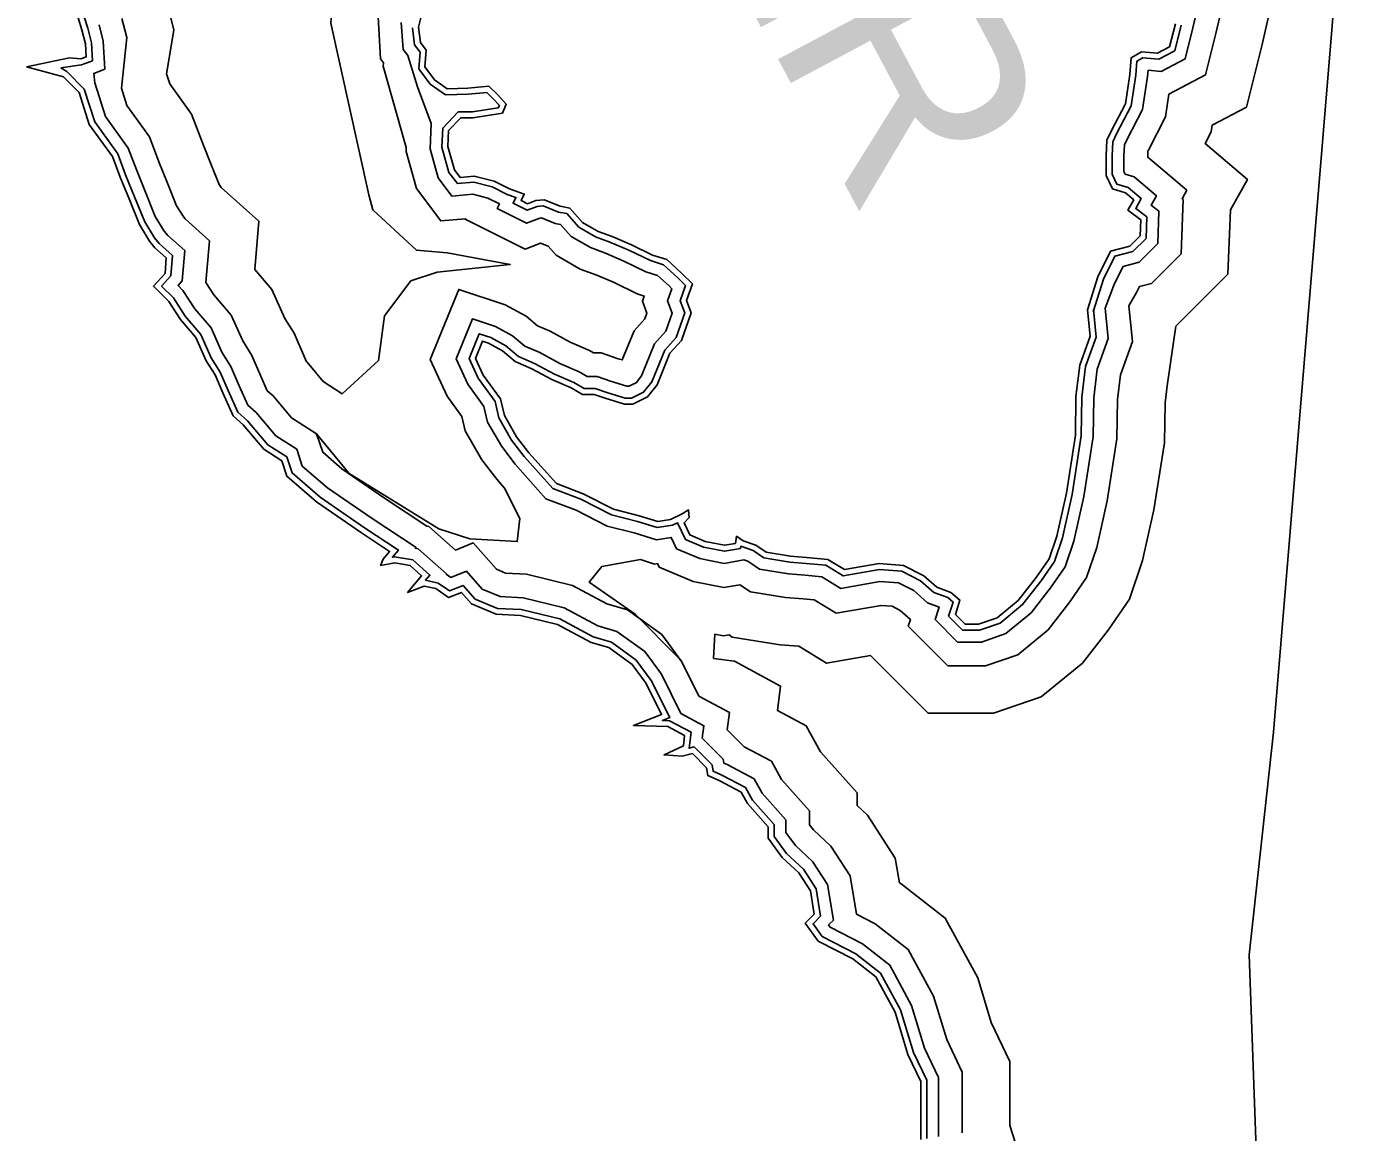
# Model space of a CAD drawing. Extents: x 2104537 to 2336408, y 34176 to 229611.
# Drawn here: x 2310495 to 2315608, y 157014 to 161290 of the extents above; entities that cross this region are included whole.
import ezdxf

# ---------------------------------------------------------------- set-up
doc = ezdxf.new("R2010")
doc.units = 0
for name, color, linetype in [('Exist Boundary Political CountyLine', 7, 'Continuous'), ('Exist Hydrographic Buffer Line', 7, 'Continuous'), ('Exist Hydrographic River Shore', 7, 'Continuous'), ('Exist Hydrographic River Shore Label', 7, 'Continuous')]:
    doc.layers.add(name, color=color, linetype=linetype)

msp = doc.modelspace()

# ---------------------------------------------------------------- linework, layer by layer
at = {"layer": 'Exist Boundary Political CountyLine'}
msp.add_lwpolyline([(2313003.6, 180799.5), (2315382.1, 177993.9), (2314179.2, 167721.2), (2314074.7, 167198.8), (2314144.3, 166676.3), (2314579.5, 166032), (2315320.8, 164453.7), (2315408.1, 164067), (2315607.7, 162054.2), (2315317.3, 158562.2), (2315224, 157700.8), (2315268.2, 156449.7)], dxfattribs=at)
at = {"layer": 'Exist Hydrographic Buffer Line'}
for points in [[(2310798, 162638.9), (2310843.3, 162578.1), (2310835.3, 162433.6), (2310837, 162419.6), (2310842.3, 162353.4), (2310853.5, 162313.1), (2310878.9, 162201.7), (2310878.9, 162093.5), (2310880.1, 162061.5), (2310899, 161993.7), (2310919.3, 161954.3), (2310941.6, 161860.5), (2310971.2, 161821.1), (2310972.6, 161767.4), (2311039.8, 161397.8), (2311039.8, 161377.7), (2311041.6, 161372), (2311065.6, 161275.9)], [(2314667.1, 160200.9), (2314702.3, 160296.2), (2314735.6, 160362.7), (2314797.9, 160379.4), (2314869.7, 160451.2), (2314874.7, 160576.3), (2314844.4, 160599), (2314865, 160635.7), (2314778.4, 160709), (2314744.3, 160719.3), (2314739.3, 160729.7), (2314739.3, 160789.7), (2314741.1, 160833.1), (2314751.7, 160854.2), (2314811.3, 160969.4), (2314830.7, 161097.3), (2314832.5, 161120.8), (2314883.3, 161116.8), (2314975.4, 161165.2), (2315005.3, 161285.1), (2315032.1, 161400)], [(2311678, 161375.2), (2311673, 161303.4), (2311819.6, 160639), (2311835.5, 160581.8), (2312003.7, 160425), (2312122.8, 160415.1), (2312365.9, 160370.4), (2312083.1, 160340.6), (2311982.3, 160307.3), (2311879.7, 160171.8), (2311856.5, 159998.2)], [(2314758.5, 160209.8), (2314787.8, 160261.9), (2314799.2, 160284.6), (2314845.4, 160297), (2314960, 160411.7), (2314968.4, 160620.8), (2314964, 160624.2), (2314982.3, 160656.8), (2314831.2, 160784.7), (2314831.2, 160787.8), (2314832.1, 160809.6), (2314833.6, 160812.6), (2314899.8, 160940.6), (2314913.2, 161028.7), (2315054.6, 161103.1), (2315094.6, 161263.5), (2315123.9, 161389.5)], [(2314940.5, 160132.2), (2315140.8, 160332.6), (2315150.7, 160581.4), (2315216.8, 160699), (2315053.3, 160837.4), (2315076.9, 160883), (2315080.9, 160909.3), (2315212.9, 160978.8), (2315273.3, 161220.4), (2315307.6, 161368.4)], [(2310718.3, 161327.1), (2310732.3, 161283.6), (2310746.4, 161227.1), (2310750.5, 161157.1), (2310708.9, 161142.2), (2310628.2, 161130.5)], [(2310776.5, 161296.3), (2310792, 161234.1), (2310798.4, 161125.4)], [(2310864.9, 161321.5), (2310883.2, 161248), (2310862.5, 161051.8)], [(2311855.7, 161328.4), (2311864.4, 161165.7), (2311876, 161150.2), (2311875, 161137.3), (2311964.2, 160822.7), (2311963.6, 160807.1), (2312003.3, 160664.3), (2312097.6, 160538.5), (2312193.3, 160547.2), (2312192.4, 160545.5), (2312424.4, 160429.5), (2312483.6, 160452.2), (2312513.1, 160440.4), (2312543.8, 160406.6), (2312637.2, 160352.1), (2312700.8, 160329), (2312767.6, 160300), (2312856.8, 160256.7), (2312884.1, 160248), (2312877.4, 160228.5), (2312894.7, 160181.5), (2312887.1, 160159.8), (2312845.3, 160113.3), (2312799.4, 160000.8), (2312782.9, 160005.8), (2312718.4, 160028.6), (2312687.9, 160028.6), (2312672.8, 160037), (2312597.9, 160069.4), (2312520.4, 160111.9), (2312471.1, 160132.8), (2312427.7, 160169.8), (2312346, 160214.3), (2312167.1, 160274), (2312056.7, 160002.8), (2312122.4, 159860.4), (2312179.4, 159782.3), (2312192.3, 159726.4), (2312256.5, 159614.9), (2312313.7, 159539.5), (2312344.5, 159505.2)], [(2311944.5, 161305.1), (2311952.5, 161201.3), (2311970.2, 161177.6), (2312007.3, 161057.1), (2312059.9, 160914.6), (2312056, 160817.8), (2312087.2, 160705.6), (2312140.3, 160634.6), (2312221.3, 160642), (2312279.6, 160627), (2312324.6, 160604.4), (2312315.6, 160586.6), (2312429.2, 160529.8), (2312480.5, 160549.5), (2312486.7, 160549.9), (2312539.7, 160528.7), (2312560.8, 160524.5), (2312602.3, 160478.8), (2312676.4, 160435.6), (2312734.8, 160414.4), (2312806, 160383.5), (2312891, 160342.3), (2312935.9, 160328), (2312980.6, 160287.1), (2312991.2, 160276.5), (2312974.9, 160229.5), (2312992.3, 160182.4), (2312967.7, 160112.1), (2312924.3, 160063.8), (2312873.8, 159940.1), (2312852.6, 159913.1), (2312824.1, 159899.5), (2312817.6, 159899.5), (2312754.4, 159918.4), (2312702.7, 159936.7), (2312664.1, 159936.7), (2312632.1, 159954.5), (2312557.5, 159986.8), (2312480.3, 160029.2), (2312422.3, 160053.7), (2312375.3, 160093.7), (2312309.2, 160129.8), (2312219.8, 160159.6), (2312156.8, 160005.1), (2312202, 159907.2), (2312264.7, 159821.2), (2312278.7, 159760.4), (2312333.2, 159665.8), (2312384.6, 159598), (2312504.3, 159464.4), (2312620.7, 159420), (2312740.9, 159358.6), (2312845.9, 159332.3), (2312931.1, 159305.9), (2312988.8, 159314.5), (2313009.5, 159270.8), (2313099.8, 159233.2), (2313193.6, 159214.4), (2313269.5, 159227.8), (2313284.5, 159222.5), (2313329.5, 159191.6), (2313441.8, 159173.8), (2313506.1, 159168.7), (2313571.5, 159162.7), (2313644.5, 159117.8), (2313795.6, 159144.4), (2313867.7, 159138.7), (2313926.8, 159109.2), (2313979.4, 159061.8), (2314024.3, 159045.4), (2314009.3, 158997.2), (2314096.1, 158910.3), (2314188.3, 158910.3), (2314282.8, 158942.9), (2314380.2, 159022.6), (2314455.7, 159119.7), (2314511.8, 159201.1), (2314545.8, 159300.5), (2314584.4, 159472.7), (2314620.2, 159704.3), (2314622.7, 159854.3), (2314636.2, 159964.8), (2314678.5, 160083.8), (2314667.1, 160200.9)], [(2314620.4, 160187.4), (2314659.6, 160313.4), (2314703.7, 160401.8), (2314774.1, 160420.6), (2314824.5, 160471), (2314827.8, 160554.1), (2314784.7, 160586.4), (2314806.4, 160625.1), (2314756, 160667.8), (2314711.6, 160681.1), (2314693.4, 160719.4), (2314693.4, 160790.7), (2314695.7, 160844.8), (2314710.8, 160875), (2314767, 160983.7), (2314785.1, 161102.5), (2314789.1, 161155.7), (2314812, 161168.5), (2314873.7, 161163.6), (2314935.8, 161196.3), (2314960.7, 161295.8)], [(2311065.6, 161275.9), (2311037.5, 161107.8), (2311050, 161068.4), (2311134.3, 160951.3), (2311178.3, 160834), (2311211.6, 160753.1), (2311241, 160679.6), (2311248.3, 160667.6), (2311393.8, 160538.2), (2311378.2, 160350.9), (2311444.7, 160273.3), (2311494.5, 160161.3), (2311530.4, 160104.8), (2311570.3, 160011.7), (2311578.2, 159993.8), (2311580.6, 159991.8), (2311643.4, 159917.2), (2311716.8, 159870), (2311856.5, 159998.2)], [(2311988.4, 161284.7), (2311996.6, 161219.1), (2312017.4, 161191.3), (2312012.4, 161126.8), (2312057, 161067.3), (2312115.9, 161026.1), (2312203.6, 161028.8), (2312275.4, 161035.4), (2312299.7, 161011), (2312324, 160985), (2312320, 160975.7), (2312220.3, 160960.5), (2312165, 160960.5), (2312105.1, 160897.5), (2312102.2, 160823.2), (2312129.1, 160726.2), (2312161.7, 160682.7), (2312225.1, 160688.5), (2312295.8, 160670.2), (2312354.5, 160640.9), (2312388.2, 160629.1), (2312377.3, 160607.1), (2312431.7, 160579.9), (2312470.2, 160594.7), (2312493.8, 160596.6), (2312552.8, 160572.9), (2312584.7, 160566.6), (2312631.6, 160514.9), (2312695.9, 160477.4), (2312751.8, 160457), (2312825.2, 160425.2), (2312908.1, 160385), (2312959.4, 160368.7), (2313012.4, 160320.3), (2313044, 160288.6), (2313023.7, 160229.9), (2313041, 160182.8), (2313008.1, 160088.2), (2312963.8, 160039), (2312913.9, 159916.7), (2312882, 159876.3), (2312834.5, 159853.5), (2312810.8, 159853.5), (2312740.2, 159874.7), (2312694.8, 159890.8), (2312652.2, 159890.8), (2312611.7, 159913.2), (2312537.2, 159945.5), (2312460.3, 159987.8), (2312397.9, 160014.2), (2312349.2, 160055.6), (2312290.7, 160087.5), (2312246.1, 160102.4), (2312206.9, 160006.2), (2312241.8, 159930.6), (2312307.4, 159840.7), (2312321.9, 159777.4), (2312371.5, 159691.3), (2312420.1, 159627.3), (2312531.1, 159503.3), (2312639.3, 159462.1), (2312757.2, 159401.9), (2312858.3, 159376.6), (2312934.7, 159352.8), (2312993.1, 159361.6), (2313012.7, 159371.4), (2313043.5, 159306.4), (2313113.3, 159277.3), (2313194.2, 159261.1), (2313256.3, 159272.1), (2313257.9, 159280.5), (2313305.5, 159263.8), (2313347, 159235.3), (2313447.2, 159219.5), (2313510, 159214.5), (2313586.4, 159207.5), (2313653.7, 159166), (2313793.4, 159190.6), (2313880.3, 159183.8), (2313952.9, 159147.5), (2314003.5, 159101.9), (2314058.3, 159081.9), (2314078.4, 159064.7), (2314061.4, 159010), (2314115.2, 158956.2), (2314180.6, 158956.2), (2314260.1, 158983.7), (2314347.1, 159054.9), (2314418.6, 159146.8), (2314470.4, 159221.9), (2314501.6, 159313), (2314539.2, 159481.3), (2314574.3, 159708.2), (2314576.8, 159857.5), (2314591.2, 159975.4), (2314631.8, 160089.6), (2314621.4, 160196.4)], [(2310628.2, 161130.5), (2310651.3, 161115.7), (2310719, 161047.9), (2310759.3, 160922), (2310848.3, 160798.3), (2310879, 160716.4), (2310913.6, 160632.2), (2310952.6, 160534.6), (2310990.6, 160473), (2311008.3, 160450.8), (2311060.1, 160404.7), (2311053.5, 160326), (2311018.3, 160286.8), (2311064.1, 160240.9), (2311109.3, 160170.7), (2311170, 160099.8), (2311210.3, 160009), (2311245.1, 159954.2), (2311275.6, 159883.2), (2311313.2, 159798.6), (2311350.4, 159766), (2311428.6, 159673), (2311502, 159625.8), (2311522.4, 159564.5), (2311630.8, 159470.2), (2311803.2, 159351.9), (2311933.6, 159265.9), (2311910.3, 159237.9), (2311919.2, 159239.5), (2311989.2, 159227.9), (2312055.6, 159168.9), (2312038.9, 159149.2), (2312087.6, 159138.4), (2312130.7, 159108.1), (2312183.8, 159129.4), (2312230.8, 159076.5), (2312316.5, 159040.4), (2312408.9, 159035.5), (2312557.7, 158999.6), (2312687.2, 158929.8), (2312758.1, 158909.6), (2312853.6, 158840.5), (2312911.5, 158761.6), (2312983.2, 158618.1), (2312954.5, 158607.1), (2312982.3, 158606), (2313065.4, 158561.3), (2313057.7, 158499.5), (2313077.4, 158504.5), (2313146.4, 158435.5), (2313150.6, 158410.6), (2313184.6, 158395.5), (2313275.7, 158347.2), (2313302.6, 158298.8), (2313386.1, 158204.8), (2313386.1, 158158.9), (2313434.9, 158092.3), (2313499.9, 158032.2), (2313548.7, 157956.3), (2313566.3, 157850.6), (2313537, 157821.3), (2313572.1, 157772.1), (2313703, 157704.2), (2313797.8, 157630.5), (2313875.6, 157487.7), (2313925.4, 157323.2), (2313976.5, 157215.9), (2313976.5, 156990.9)], [(2310798.4, 161125.4), (2310755.9, 161108.8), (2310759.4, 161072.5), (2310800.9, 160942.9), (2310889.2, 160820.2), (2310921.8, 160733.2), (2310956.2, 160649.5), (2310993.8, 160555.3), (2311028.2, 160499.5), (2311041.7, 160482.5), (2311107.8, 160423.8), (2311098, 160306.8), (2311081.5, 160288.5), (2311100.1, 160269.9), (2311146.2, 160198.2), (2311209.2, 160124.6), (2311250.9, 160030.7), (2311285.9, 159975.7), (2311317.7, 159901.5), (2311351, 159826.5), (2311383.3, 159798.3), (2311459.3, 159707.9), (2311540.5, 159655.7), (2311562, 159590.9), (2311659, 159506.6), (2311828.8, 159390), (2312001.8, 159276), (2311999.1, 159272.8), (2312009.8, 159271), (2312119.6, 159173.4), (2312118.8, 159172.5), (2312136.7, 159160), (2312196.7, 159184), (2312258.2, 159114.8), (2312327, 159085.8), (2312415.6, 159081.2), (2312574.3, 159042.8), (2312704.6, 158972.6), (2312778.5, 158951.5), (2312886.4, 158873.5), (2312950.8, 158785.6), (2313026.3, 158634.5), (2313114.8, 158586.8), (2313108.8, 158538.1), (2313189.3, 158457.5), (2313191.8, 158442.5), (2313204.7, 158436.8), (2313309.2, 158381.4), (2313340.3, 158325.5), (2313432, 158222.3), (2313432, 158173.9), (2313469.3, 158123), (2313535.4, 158062), (2313592.5, 157973.2), (2313615.5, 157834.9), (2313597, 157816.3), (2313603.1, 157807.8), (2313727.9, 157743), (2313833.5, 157660.8), (2313918.2, 157505.5), (2313968.3, 157339.9), (2314022.4, 157226.2), (2314022.4, 156998)], [(2310862.5, 161051.8), (2310883.9, 160984.7), (2310970.9, 160863.9), (2311007.3, 160766.8), (2311041.3, 160684), (2311076.2, 160596.8), (2311103.5, 160552.4), (2311108.6, 160546), (2311203.1, 160461.9), (2311189.7, 160300.5), (2311220.1, 160253.1), (2311287.7, 160174.2), (2311332.1, 160074.3), (2311367.4, 160018.7), (2311401.9, 159938.3), (2311426.8, 159882.2), (2311449, 159862.8), (2311520.7, 159777.6), (2311617.4, 159715.4), (2311743.2, 159561.9), (2312090.5, 159348.4), (2312209.6, 159308.7), (2312393.2, 159298.8), (2312403.1, 159388.1), (2312344.5, 159505.2)], [(2310862.5, 161051.8), (2310883.9, 160984.7), (2310970.9, 160863.9), (2311007.3, 160766.8), (2311041.3, 160684), (2311076.2, 160596.8), (2311103.5, 160552.4), (2311108.6, 160546), (2311203.1, 160461.9), (2311189.7, 160300.5), (2311220.1, 160253.1), (2311287.7, 160174.2), (2311332.1, 160074.3), (2311367.4, 160018.7), (2311401.9, 159938.3), (2311426.8, 159882.2), (2311449, 159862.8), (2311520.7, 159777.6), (2311617.4, 159715.4), (2311641.3, 159643.8), (2311715.3, 159579.4), (2311880.1, 159466.3), (2312043.5, 159358.5), (2312051.1, 159357.2), (2312153.9, 159265.8), (2312222.5, 159293.3), (2312313, 159191.4), (2312347.8, 159176.7), (2312428.9, 159172.4), (2312607.4, 159129.3), (2312739.4, 159058.2), (2312819.2, 159035.4), (2312951.9, 158939.5), (2313029.5, 158833.6), (2313095.5, 158701.6), (2313213.8, 158637.8), (2313205.5, 158571.3), (2313271.2, 158505.5), (2313376.3, 158449.8), (2313415.7, 158379), (2313523.9, 158257.2), (2313523.9, 158204), (2313538.2, 158184.5), (2313606.3, 158121.5), (2313680, 158006.9), (2313704.7, 157858.5), (2313777.7, 157820.7), (2313905, 157721.6), (2314003.4, 157541.2), (2314054.3, 157373.1), (2314114.3, 157247), (2314114.3, 157012.2)], [(2312869.3, 159228.8), (2312923.9, 159211.9), (2312935, 159213.6), (2312941.6, 159199.6), (2313072.9, 159144.9), (2313192.6, 159120.9), (2313254.3, 159131.8), (2313294.6, 159104.1), (2313431, 159082.5), (2313498.3, 159077.2), (2313541.7, 159073.2), (2313626, 159021.3), (2313800, 159051.9), (2313842.6, 159048.5), (2313874.5, 159032.6), (2313913.3, 158997.7), (2313905.1, 158971.5), (2314058.1, 158818.4), (2314203.7, 158818.4), (2314328.3, 158861.4), (2314446.4, 158958.1), (2314529.8, 159065.4), (2314594.6, 159159.3), (2314634.4, 159275.5), (2314674.7, 159455.7), (2314711.9, 159696.5), (2314714.4, 159848), (2314726.1, 159943.6), (2314771.9, 160072.4), (2314758.5, 160209.8)], [(2313157.6, 158940.6), (2313190.4, 158934), (2313212.1, 158937.8), (2313224.8, 158929.1), (2313409.3, 158900), (2313482.1, 158894.1), (2313589.1, 158828.2), (2313758.7, 158858.1), (2313981.9, 158634.7), (2314234.5, 158634.7), (2314419.3, 158698.5), (2314578.8, 158829), (2314678.1, 158956.8), (2314760.2, 159075.9), (2314811.5, 159225.5), (2314855.3, 159421.6), (2314895.4, 159680.9), (2314898, 159835.2), (2314906.1, 159901.2), (2314940.5, 160132.2)], [(2312869.3, 159228.8), (2312720.6, 159202), (2312671, 159142.4), (2312849.6, 159018.3), (2313019.8, 158846.9), (2313029.5, 158833.6), (2313095.5, 158701.6), (2313213.8, 158637.8), (2313205.5, 158571.3), (2313271.2, 158505.5), (2313376.3, 158449.8), (2313415.7, 158379), (2313523.9, 158257.2), (2313523.9, 158204), (2313538.2, 158184.5), (2313606.3, 158121.5), (2313680, 158006.9), (2313704.7, 157858.5), (2313777.7, 157820.7), (2313905, 157721.6), (2314003.4, 157541.2), (2314054.3, 157373.1), (2314114.3, 157247), (2314114.3, 157012.2)], [(2313157.6, 158940.6), (2313152.3, 158847), (2313233.8, 158835.7), (2313411.7, 158739.9), (2313399.9, 158645.3), (2313510.5, 158586.7), (2313566.5, 158485.8), (2313707.6, 158327), (2313707.6, 158278.1), (2313748.2, 158240.6), (2313855, 158074.4), (2313870.8, 157979.3), (2313877.2, 157976), (2314048, 157843.1), (2314173.7, 157612.5), (2314226.1, 157439.6), (2314298, 157288.5), (2314298, 157040.8), (2314361.8, 156840.3)]]:
    msp.add_lwpolyline(points, dxfattribs=at)
at = {"layer": 'Exist Hydrographic River Shore'}
for points in [[(2310695.3, 161323.5), (2310710.2, 161277.3), (2310723.6, 161223.6), (2310726.6, 161172.9), (2310705.7, 161165.5), (2310662.5, 161168.5), (2310495.4, 161134.9)], [(2312023.6, 161334.7), (2312011.1, 161287.5)], [(2314598.5, 160194.2), (2314638.2, 160322), (2314687.8, 160421.3), (2314762.2, 160441.2), (2314801.9, 160480.9), (2314804.4, 160542.9), (2314754.8, 160580.2), (2314777.1, 160619.9), (2314744.9, 160647.2), (2314695.2, 160662.1), (2314670.4, 160714.2), (2314670.4, 160791.1), (2314672.9, 160850.7), (2314690.3, 160885.5), (2314744.9, 160990.9), (2314762.2, 161105.1), (2314767.2, 161169.7), (2314806.9, 161192), (2314868.9, 161187), (2314916, 161211.8), (2314938.4, 161301.2)], [(2312011.1, 161287.5), (2312018.6, 161228), (2312040.9, 161198.2), (2312036, 161133.7), (2312073.2, 161084), (2312122.8, 161049.3), (2312202.2, 161051.8), (2312284, 161059.2), (2312316.3, 161026.9), (2312351, 160989.7), (2312336.1, 160954.9), (2312222, 160937.6), (2312174.9, 160937.6), (2312127.7, 160887.9), (2312125.3, 160825.9), (2312150.1, 160736.5), (2312172.4, 160706.7), (2312227, 160711.7), (2312303.9, 160691.8), (2312363.4, 160662.1), (2312420.5, 160642.2), (2312408.1, 160617.4), (2312432.9, 160605), (2312465.1, 160617.4), (2312497.4, 160619.9), (2312559.4, 160595), (2312596.6, 160587.6), (2312646.2, 160533), (2312705.7, 160498.2), (2312760.3, 160478.4), (2312834.7, 160446.1), (2312916.6, 160406.4), (2312971.2, 160389), (2313028.2, 160336.9), (2313070.4, 160294.7), (2313048.1, 160230.2), (2313065.4, 160183), (2313028.2, 160076.3), (2312983.6, 160026.6), (2312934, 159905), (2312896.8, 159857.9), (2312839.7, 159830.6), (2312807.4, 159830.6), (2312733, 159852.9), (2312690.9, 159867.8), (2312646.2, 159867.8), (2312601.6, 159892.6), (2312527.1, 159924.9), (2312450.2, 159967.1), (2312385.7, 159994.4), (2312336.1, 160036.6), (2312281.5, 160066.4), (2312259.2, 160073.8), (2312231.9, 160006.8), (2312261.7, 159942.3), (2312328.7, 159850.4), (2312343.6, 159785.9), (2312390.7, 159704), (2312437.8, 159641.9), (2312544.5, 159522.8), (2312648.7, 159483.1), (2312765.3, 159423.5), (2312864.5, 159398.7), (2312936.4, 159376.3), (2312986.1, 159383.8), (2313030.7, 159406.1), (2313055.5, 159421), (2313058, 159391.2), (2313038.2, 159371.4), (2313060.5, 159324.2), (2313120, 159299.4), (2313194.4, 159284.5), (2313236.6, 159291.9), (2313241.6, 159319.2), (2313266.4, 159301.9), (2313316, 159284.5), (2313355.7, 159257.2), (2313449.9, 159242.3), (2313512, 159237.3), (2313593.8, 159229.9), (2313658.3, 159190.2), (2313792.3, 159213.8), (2313886.5, 159206.3), (2313965.9, 159166.6), (2314015.5, 159121.9), (2314070.1, 159102.1), (2314104.8, 159072.3), (2314087.5, 159016.4), (2314124.7, 158979.2), (2314176.8, 158979.2), (2314248.7, 159004), (2314330.6, 159071), (2314400, 159160.4), (2314449.7, 159232.4), (2314479.4, 159319.2), (2314516.6, 159485.5), (2314551.4, 159710.2), (2314553.8, 159859.1), (2314568.7, 159980.7), (2314608.4, 160092.4), (2314598.5, 160194.2)], [(2310495.4, 161134.9), (2310639.3, 161095.2), (2310698.9, 161035.6), (2310738.6, 160911.5), (2310827.9, 160787.4), (2310857.6, 160708), (2310892.4, 160623.6), (2310932, 160524.3), (2310971.7, 160459.7), (2310991.6, 160434.9), (2311036.2, 160395.2), (2311031.3, 160335.6), (2310986.6, 160286), (2311046.2, 160226.4), (2311090.8, 160156.9), (2311150.3, 160087.4), (2311190, 159998.1), (2311224.8, 159943.5), (2311254.5, 159874), (2311294.2, 159784.6), (2311333.9, 159749.9), (2311413.3, 159655.6), (2311482.8, 159610.9), (2311502.6, 159551.3), (2311616.7, 159452), (2311790.4, 159332.9), (2311899.5, 159260.9), (2311874.7, 159231.1), (2311864.8, 159206.3), (2311919.4, 159216.2), (2311978.9, 159206.3), (2312023.6, 159166.6), (2311969, 159102), (2312033.5, 159126.9), (2312078.1, 159116.9), (2312127.7, 159082.2), (2312177.4, 159102), (2312217, 159057.4), (2312311.3, 159017.7), (2312405.6, 159012.7), (2312549.5, 158977.9), (2312678.5, 158908.4), (2312747.9, 158888.6), (2312837.2, 158824), (2312891.8, 158749.6), (2312951.3, 158630.4), (2312842.2, 158588.2), (2312976.1, 158583.3), (2313040.6, 158548.5), (2313035.7, 158508.8), (2312961.3, 158474.1), (2313030.7, 158469.1), (2313070.4, 158479), (2313125, 158424.4), (2313129.9, 158394.6), (2313174.6, 158374.8), (2313258.9, 158330.1), (2313283.7, 158285.4), (2313363.1, 158196.1), (2313363.1, 158151.4), (2313417.7, 158076.9), (2313482.2, 158017.4), (2313526.8, 157947.9), (2313541.7, 157858.5), (2313507, 157823.8), (2313556.6, 157754.3), (2313690.6, 157684.8), (2313779.9, 157615.3), (2313854.3, 157478.8), (2313903.9, 157314.9), (2313953.5, 157210.7), (2313953.5, 156987.3)]]:
    msp.add_lwpolyline(points, dxfattribs=at)

# ---------------------------------------------------------------- texts
at = {"layer": 'Exist Hydrographic River Shore Label'}
msp.add_text('RIVER', height=840, rotation=298.0957, dxfattribs=at).set_placement((2312123.8, 163557.9))

doc.saveas('drawing.dxf')
